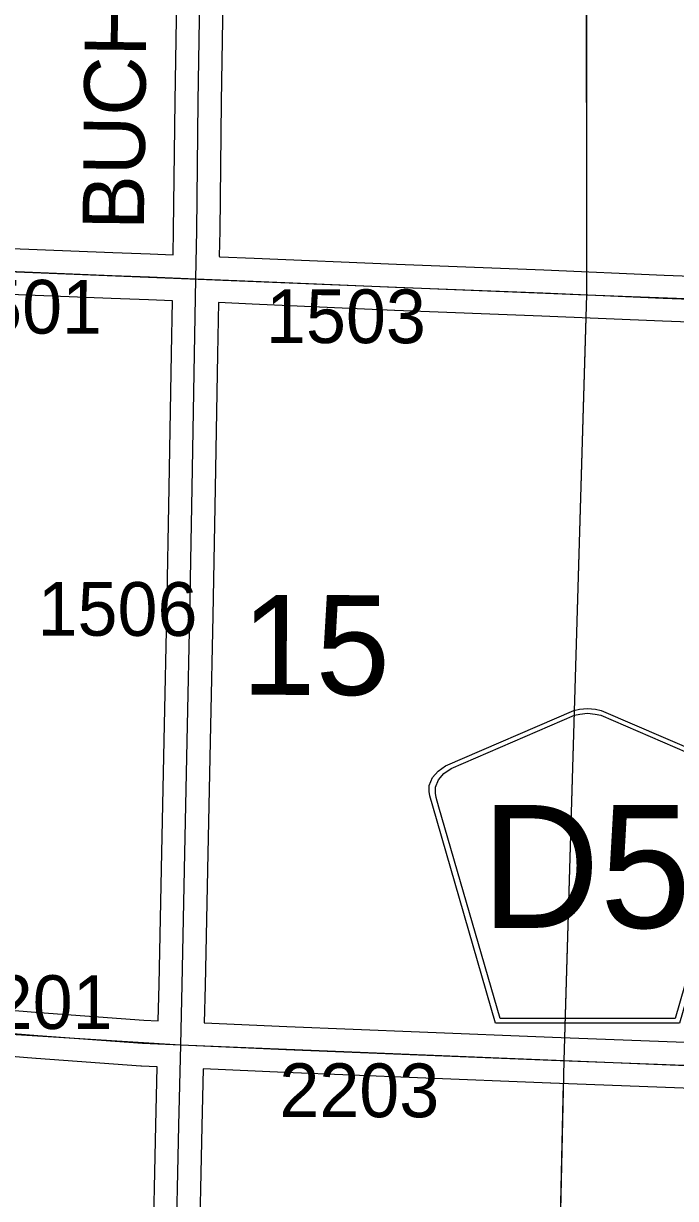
# Model space of a CAD drawing. Extents: x -157.2 to -99.3, y 12.2 to 46.2.
# Drawn here: x -143.532 to -142.682, y 25.924 to 27.455 of the extents above; entities that cross this region are included whole.
import ezdxf

# ---------------------------------------------------------------- set-up
doc = ezdxf.new("R2010")
doc.units = 0
for name, color, linetype in [('tdCoSecRdNmbr', 7, 'Continuous'), ('tdCoSecRdTxt', 7, 'Continuous'), ('tdCoSecRteBand', 7, 'Continuous'), ('tdCoSecRteCL', 7, 'Continuous'), ('tdCoSectLine', 7, 'Continuous'), ('tdCoSectLinePart', 7, 'Continuous'), ('tdCoSectNmbr', 7, 'Continuous'), ('tdCoShieldCoRteHrd', 7, 'Continuous'), ('tdCoSurfConc', 7, 'Continuous'), ('tdCoSurfGravel', 7, 'Continuous')]:
    doc.layers.add(name, color=color, linetype=linetype)

msp = doc.modelspace()

# ---------------------------------------------------------------- linework, layer by layer
at = {"layer": 'tdCoSecRteBand'}
for points in [[(-143.3367, 27.1533), (-143.3361, 27.1854), (-143.3341, 27.3533), (-143.3341, 27.3533), (-143.3341, 27.3534), (-143.3316, 27.5141)], [(-143.2716, 27.5132), (-143.2741, 27.3525), (-143.2761, 27.1846), (-143.2761, 27.1845), (-143.2761, 27.1844), (-143.2767, 27.1515), (-143.2767, 27.1509), (-143.2761, 27.1508), (-143.2313, 27.149), (-143.2313, 27.149), (-143.2312, 27.149), (-143.0458, 27.1409), (-142.8541, 27.1335), (-142.854, 27.1335), (-142.8539, 27.1335), (-142.6972, 27.1268), (-142.461, 27.1182)], [(-143.6019, 27.1638), (-143.4151, 27.1562), (-143.3666, 27.1545), (-143.3665, 27.1545), (-143.3665, 27.1545), (-143.3367, 27.1533)], [(-143.3561, 26.1554), (-143.3551, 26.2026), (-143.3516, 26.3745), (-143.3516, 26.3745), (-143.3516, 26.3745), (-143.3482, 26.5407), (-143.3482, 26.5407), (-143.3482, 26.5408), (-143.345, 26.684), (-143.342, 26.8501), (-143.339, 27.0244), (-143.339, 27.0245), (-143.339, 27.0245), (-143.3378, 27.0933), (-143.3688, 27.0945), (-143.4173, 27.0962), (-143.4174, 27.0962), (-143.4175, 27.0962), (-143.6044, 27.1039)], [(-142.4632, 27.0583), (-142.6995, 27.0669), (-142.6996, 27.0669), (-142.6996, 27.0669), (-142.8564, 27.0735), (-143.0482, 27.0809), (-143.0483, 27.0809), (-143.0484, 27.0809), (-143.2338, 27.0891), (-143.2778, 27.0909), (-143.279, 27.0234), (-143.282, 26.8491), (-143.282, 26.8491), (-143.282, 26.8491), (-143.285, 26.6828), (-143.285, 26.6828), (-143.285, 26.6827), (-143.2882, 26.5394), (-143.2916, 26.3733), (-143.2951, 26.2014), (-143.2951, 26.2014), (-143.2951, 26.2013), (-143.2962, 26.1527), (-143.1888, 26.1479), (-143.016, 26.141), (-142.8427, 26.1341), (-142.6474, 26.1265)], [(-143.6503, 26.1774), (-143.5108, 26.1661), (-143.375, 26.1563), (-143.3561, 26.1554)], [(-143.3632, 25.8362), (-143.3593, 26.0194), (-143.3593, 26.0194), (-143.3593, 26.0195), (-143.3575, 26.0948), (-143.3575, 26.0954), (-143.3582, 26.0954), (-143.3781, 26.0963), (-143.3785, 26.0964), (-143.3789, 26.0964), (-143.5153, 26.1063), (-143.5154, 26.1063), (-143.5156, 26.1063), (-143.6547, 26.1176)], [(-142.6497, 26.0665), (-142.845, 26.0741), (-142.845, 26.0741), (-142.8451, 26.0741), (-143.0184, 26.081), (-143.0184, 26.081), (-143.1913, 26.088), (-143.1914, 26.088), (-143.1914, 26.088), (-143.2976, 26.0927), (-143.2993, 26.0181), (-143.3032, 25.8349)]]:
    msp.add_lwpolyline(points, dxfattribs=at)
at = {"layer": 'tdCoSecRteCL'}
for points in [[(-143.3072, 27.1221), (-143.3061, 27.185), (-143.3041, 27.3529), (-143.3016, 27.5137), (-143.2994, 27.7004), (-143.2972, 27.873), (-143.2945, 28.0409), (-143.2932, 28.1266)], [(-144.052, 27.1503), (-144.0167, 27.1491), (-143.905, 27.1454), (-143.7403, 27.1395), (-143.6032, 27.1339), (-143.4162, 27.1262), (-143.3677, 27.1245), (-143.3072, 27.1221)], [(-143.3269, 26.1241), (-143.3251, 26.202), (-143.3216, 26.3739), (-143.3182, 26.5401), (-143.315, 26.6834), (-143.312, 26.8496), (-143.309, 27.0239), (-143.3072, 27.1221)], [(-143.3072, 27.1221), (-143.2325, 27.1191), (-143.0471, 27.1109), (-142.8552, 27.1035), (-142.6984, 27.0969), (-142.4621, 27.0882), (-142.3349, 27.0835), (-142.298, 27.0822)], [(-143.8308, 26.1559), (-143.7948, 26.1549), (-143.6527, 26.1475), (-143.5131, 26.1362), (-143.3768, 26.1263), (-143.3269, 26.1241)], [(-143.349, 25.1244), (-143.348, 25.1746), (-143.3443, 25.3206), (-143.3411, 25.491), (-143.3374, 25.6661), (-143.3332, 25.8355), (-143.3293, 26.0188), (-143.3269, 26.1241)], [(-143.3269, 26.1241), (-143.1901, 26.1179), (-143.0172, 26.111), (-142.8439, 26.1041), (-142.6485, 26.0965), (-142.4932, 26.0911), (-142.3876, 26.0866), (-142.3286, 26.0843)]]:
    msp.add_lwpolyline(points, dxfattribs=at)
at = {"layer": 'tdCoSectLine'}
for points in [[(-142.798, 27.1011), (-142.7987, 28.1032)], [(-143.8108, 27.142), (-142.798, 27.1011)], [(-142.8275, 26.1035), (-142.798, 27.1011)], [(-142.798, 27.1011), (-141.8185, 27.0647)], [(-143.8312, 26.1559), (-143.3272, 26.1241), (-142.8275, 26.1035)], [(-142.8498, 25.106), (-142.8275, 26.1035)], [(-142.8275, 26.1035), (-141.8392, 26.0631)]]:
    msp.add_lwpolyline(points, dxfattribs=at)
at = {"layer": 'tdCoSectLinePart'}
for points in [[(-142.798, 27.131), (-142.7986, 28.0732)], [(-142.8266, 26.1337), (-142.7989, 27.071)], [(-142.8491, 25.1359), (-142.8282, 26.0741)]]:
    msp.add_lwpolyline(points, dxfattribs=at)
at = {"layer": 'tdCoShieldCoRteHrd'}
for points in [[(-142.9168, 26.1521), (-142.9987, 26.435), (-143.0026, 26.4482), (-143.0033, 26.454), (-143.0033, 26.4619), (-142.9991, 26.4722), (-142.9918, 26.4807), (-142.9822, 26.4873), (-142.8149, 26.5597), (-142.8074, 26.5613), (-142.797, 26.5622), (-142.7866, 26.5613), (-142.7791, 26.5597), (-142.6118, 26.4873), (-142.6022, 26.4807), (-142.5949, 26.4722), (-142.5907, 26.4619), (-142.5907, 26.454), (-142.5914, 26.4482), (-142.5953, 26.435), (-142.6772, 26.1521)], [(-142.9109, 26.1584), (-142.9906, 26.4337), (-142.9944, 26.4463), (-142.9951, 26.452), (-142.9951, 26.4595), (-142.991, 26.4694), (-142.984, 26.4775), (-142.9748, 26.4839), (-142.8142, 26.5534), (-142.807, 26.555), (-142.797, 26.5559), (-142.787, 26.555), (-142.7798, 26.5534), (-142.6192, 26.4839), (-142.61, 26.4775), (-142.603, 26.4694), (-142.5989, 26.4595), (-142.5989, 26.452), (-142.5996, 26.4463), (-142.6034, 26.4337), (-142.6831, 26.1584)]]:
    msp.add_lwpolyline(points, close=True, dxfattribs=at)
at = {"layer": 'tdCoSurfConc'}
msp.add_lwpolyline([(-143.9425, 26.1549), (-143.9316, 26.1579), (-143.9196, 26.1589), (-143.8739, 26.1571), (-143.8308, 26.1559), (-143.7948, 26.1549), (-143.6527, 26.1475), (-143.5131, 26.1362), (-143.3768, 26.1263), (-143.3269, 26.1241), (-143.1901, 26.1179), (-143.0172, 26.111), (-142.8439, 26.1041), (-142.6485, 26.0965)], dxfattribs=at)
at = {"layer": 'tdCoSurfGravel'}
for points in [[(-143.3072, 27.1221), (-143.3061, 27.185), (-143.3041, 27.3529), (-143.3016, 27.5137), (-143.2994, 27.7004), (-143.2972, 27.873), (-143.2945, 28.0409), (-143.2932, 28.1266)], [(-144.4607, 27.1624), (-144.45, 27.1634), (-144.395, 27.1625), (-144.2483, 27.1575), (-144.1144, 27.1523), (-144.052, 27.1503), (-144.0167, 27.1491), (-143.905, 27.1454), (-143.7403, 27.1395), (-143.6032, 27.1339), (-143.4162, 27.1262), (-143.3677, 27.1245), (-143.3072, 27.1221), (-143.2325, 27.1191), (-143.0471, 27.1109), (-142.8552, 27.1035), (-142.6984, 27.0969), (-142.4621, 27.0882)], [(-143.349, 25.1244), (-143.348, 25.1746), (-143.3443, 25.3206), (-143.3411, 25.491), (-143.3374, 25.6661), (-143.3332, 25.8355), (-143.3293, 26.0188), (-143.3269, 26.1241), (-143.3251, 26.202), (-143.3216, 26.3739), (-143.3182, 26.5401), (-143.315, 26.6834), (-143.312, 26.8496), (-143.309, 27.0239), (-143.3072, 27.1221)]]:
    msp.add_lwpolyline(points, dxfattribs=at)

# ---------------------------------------------------------------- texts
at = {"layer": 'tdCoSecRdNmbr'}
for s, rotation, p in [('1501', 359.8904, (-143.6377, 27.0508)), ('1503', 359.8907, (-143.2159, 27.0384)), ('1506', 359.8905, (-143.5134, 26.6571)), ('2201', 359.8904, (-143.6239, 26.1449)), ('2203', 359.8907, (-143.1985, 26.03))]:
    msp.add_text(s, height=0.07, rotation=rotation, dxfattribs=at).set_placement(p)
at = {"layer": 'tdCoSecRdTxt'}
for s, rotation, p in [('BUCHANAN AVE', 89.2991, (-143.3749, 27.1853)), ('OLD HWY 75', 297.3738, (-143.7797, 25.9682))]:
    msp.add_text(s, height=0.08, rotation=rotation, dxfattribs=at).set_placement(p)
at = {"layer": 'tdCoSectNmbr'}
msp.add_text('15', height=0.13, rotation=359.8906, dxfattribs=at).set_placement((-143.2479, 26.5801))
at = {"layer": 'tdCoShieldCoRteHrd'}
msp.add_text('D51', height=0.16, dxfattribs=at).set_placement((-142.9356, 26.2764))

doc.saveas('drawing.dxf')
